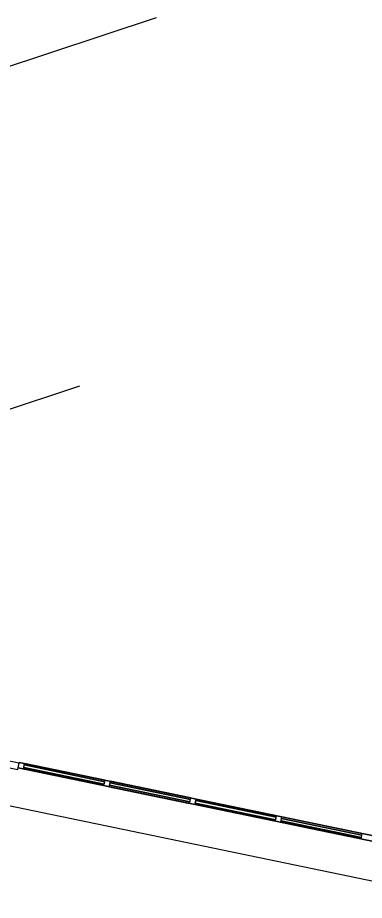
# Model space of a CAD drawing. Extents: x 81065 to 81486, y 452384 to 452681.
# Drawn here: x 81088.75 to 81092.47, y 452532.58 to 452542.06 of the extents above; entities that cross this region are included whole.
import ezdxf

# ---------------------------------------------------------------- set-up
doc = ezdxf.new("R2010")
doc.units = 0
doc.layers.add('B-BH-VH-KANTOPSLUITING-GV', color=7, linetype='Continuous')

msp = doc.modelspace()

# ---------------------------------------------------------------- linework, layer by layer
at = {"layer": 'B-BH-VH-KANTOPSLUITING-GV'}
for p, q in [((81079.8061, 452538.6254), (81090.2341, 452542.0644)), ((81081.5191, 452535.5043), (81089.4121, 452538.1074)), ((81071.9263, 452537.0682), (81103.0639, 452530.6043)), ((81088.7601, 452534.0524), (81088.4681, 452534.1124)), ((81088.7501, 452534.0034), (81088.7621, 452534.0604)), ((81088.7501, 452534.0034), (81088.7621, 452534.0604)), ((81094.3431, 452532.9014), (81088.7621, 452534.0604)), ((81088.7621, 452534.0604), (81094.3431, 452532.9014)), ((81088.4531, 452534.0444), (81088.7461, 452533.9834)), ((81088.7461, 452533.9834), (81088.7601, 452534.0524)), ((81088.7461, 452533.9834), (81088.7461, 452533.9834)), ((81094.3311, 452532.8444), (81088.7501, 452534.0034)), ((81088.7501, 452534.0034), (81094.3311, 452532.8444)), ((81088.8081, 452533.9904), (81088.8201, 452534.0484)), ((81088.8081, 452533.9904), (81088.8201, 452534.0484)), ((81088.8081, 452533.9904), (81088.8201, 452534.0484)), ((81088.8081, 452533.9904), (81088.8201, 452534.0484)), ((81088.8081, 452533.9904), (81088.8201, 452534.0484)), ((81088.8081, 452533.9904), (81088.8201, 452534.0484)), ((81088.8081, 452533.9904), (81088.8201, 452534.0484)), ((81088.8081, 452533.9904), (81088.8201, 452534.0484)), ((81088.8081, 452533.9904), (81088.8201, 452534.0484)), ((81088.8081, 452533.9904), (81088.8201, 452534.0484)), ((81089.6711, 452533.8114), (81088.8081, 452533.9904)), ((81088.8081, 452533.9904), (81089.6711, 452533.8114)), ((81089.6711, 452533.8114), (81088.8081, 452533.9904)), ((81088.8081, 452533.9904), (81089.6711, 452533.8114)), ((81089.6711, 452533.8114), (81088.8081, 452533.9904)), ((81088.8081, 452533.9904), (81089.6711, 452533.8114)), ((81089.6711, 452533.8114), (81088.8081, 452533.9904)), ((81088.8081, 452533.9904), (81089.6711, 452533.8114)), ((81089.6711, 452533.8114), (81088.8081, 452533.9904)), ((81088.8081, 452533.9904), (81089.6711, 452533.8114)), ((81088.8121, 452534.0054), (81088.8171, 452534.0334)), ((81088.8121, 452534.0054), (81088.8171, 452534.0334)), ((81088.8121, 452534.0054), (81088.8171, 452534.0334)), ((81088.8121, 452534.0054), (81088.8171, 452534.0334)), ((81088.8121, 452534.0054), (81088.8171, 452534.0334)), ((81088.8121, 452534.0054), (81088.8171, 452534.0334)), ((81088.8121, 452534.0054), (81088.8171, 452534.0334)), ((81088.8121, 452534.0054), (81088.8171, 452534.0334)), ((81088.8121, 452534.0054), (81088.8171, 452534.0334)), ((81088.8121, 452534.0054), (81088.8171, 452534.0334)), ((81089.6741, 452533.8264), (81088.8121, 452534.0054)), ((81088.8121, 452534.0054), (81089.6741, 452533.8264)), ((81089.6741, 452533.8264), (81088.8121, 452534.0054)), ((81088.8121, 452534.0054), (81089.6741, 452533.8264)), ((81089.6741, 452533.8264), (81088.8121, 452534.0054)), ((81088.8121, 452534.0054), (81089.6741, 452533.8264)), ((81089.6741, 452533.8264), (81088.8121, 452534.0054)), ((81088.8121, 452534.0054), (81089.6741, 452533.8264)), ((81089.6741, 452533.8264), (81088.8121, 452534.0054)), ((81088.8121, 452534.0054), (81089.6741, 452533.8264)), ((81089.6801, 452533.8534), (81088.8171, 452534.0334)), ((81088.8171, 452534.0334), (81089.6801, 452533.8534)), ((81089.6801, 452533.8534), (81088.8171, 452534.0334)), ((81088.8171, 452534.0334), (81089.6801, 452533.8534)), ((81089.6801, 452533.8534), (81088.8171, 452534.0334)), ((81088.8171, 452534.0334), (81089.6801, 452533.8534)), ((81089.6801, 452533.8534), (81088.8171, 452534.0334)), ((81088.8171, 452534.0334), (81089.6801, 452533.8534)), ((81089.6801, 452533.8534), (81088.8171, 452534.0334)), ((81088.8171, 452534.0334), (81089.6801, 452533.8534)), ((81089.6831, 452533.8694), (81088.8201, 452534.0484)), ((81088.8201, 452534.0484), (81089.6831, 452533.8694)), ((81089.6831, 452533.8694), (81088.8201, 452534.0484)), ((81088.8201, 452534.0484), (81089.6831, 452533.8694)), ((81089.6831, 452533.8694), (81088.8201, 452534.0484)), ((81088.8201, 452534.0484), (81089.6831, 452533.8694)), ((81089.6831, 452533.8694), (81088.8201, 452534.0484)), ((81088.8201, 452534.0484), (81089.6831, 452533.8694)), ((81089.6831, 452533.8694), (81088.8201, 452534.0484)), ((81088.8201, 452534.0484), (81089.6831, 452533.8694)), ((81089.6711, 452533.8114), (81089.6831, 452533.8694)), ((81089.6711, 452533.8114), (81089.6831, 452533.8694)), ((81089.6711, 452533.8114), (81089.6831, 452533.8694)), ((81089.6711, 452533.8114), (81089.6831, 452533.8694)), ((81089.6711, 452533.8114), (81089.6831, 452533.8694)), ((81089.6711, 452533.8114), (81089.6831, 452533.8694)), ((81089.6711, 452533.8114), (81089.6831, 452533.8694)), ((81089.6711, 452533.8114), (81089.6831, 452533.8694)), ((81089.6711, 452533.8114), (81089.6831, 452533.8694)), ((81089.6711, 452533.8114), (81089.6831, 452533.8694)), ((81089.6741, 452533.8264), (81089.6801, 452533.8534)), ((81089.6741, 452533.8264), (81089.6801, 452533.8534)), ((81089.6741, 452533.8264), (81089.6801, 452533.8534)), ((81089.6741, 452533.8264), (81089.6801, 452533.8534)), ((81089.6741, 452533.8264), (81089.6801, 452533.8534)), ((81089.6741, 452533.8264), (81089.6801, 452533.8534)), ((81089.6741, 452533.8264), (81089.6801, 452533.8534)), ((81089.6741, 452533.8264), (81089.6801, 452533.8534)), ((81089.6741, 452533.8264), (81089.6801, 452533.8534)), ((81089.6741, 452533.8264), (81089.6801, 452533.8534)), ((81089.7291, 452533.7994), (81089.7411, 452533.8574)), ((81089.7291, 452533.7994), (81089.7411, 452533.8574)), ((81089.7291, 452533.7994), (81089.7411, 452533.8574)), ((81089.7291, 452533.7994), (81089.7411, 452533.8574)), ((81089.7291, 452533.7994), (81089.7411, 452533.8574)), ((81089.7291, 452533.7994), (81089.7411, 452533.8574)), ((81089.7291, 452533.7994), (81089.7411, 452533.8574)), ((81089.7291, 452533.7994), (81089.7411, 452533.8574)), ((81089.7291, 452533.7994), (81089.7411, 452533.8574)), ((81089.7291, 452533.7994), (81089.7411, 452533.8574)), ((81090.5911, 452533.6204), (81089.7291, 452533.7994)), ((81089.7291, 452533.7994), (81090.5911, 452533.6204)), ((81090.5911, 452533.6204), (81089.7291, 452533.7994)), ((81089.7291, 452533.7994), (81090.5911, 452533.6204)), ((81090.5911, 452533.6204), (81089.7291, 452533.7994)), ((81089.7291, 452533.7994), (81090.5911, 452533.6204)), ((81090.5911, 452533.6204), (81089.7291, 452533.7994)), ((81089.7291, 452533.7994), (81090.5911, 452533.6204)), ((81090.5911, 452533.6204), (81089.7291, 452533.7994)), ((81089.7291, 452533.7994), (81090.5911, 452533.6204)), ((81089.7321, 452533.8144), (81089.7381, 452533.8414)), ((81089.7321, 452533.8144), (81089.7381, 452533.8414)), ((81089.7321, 452533.8144), (81089.7381, 452533.8414)), ((81089.7321, 452533.8144), (81089.7381, 452533.8414)), ((81089.7321, 452533.8144), (81089.7381, 452533.8414)), ((81089.7321, 452533.8144), (81089.7381, 452533.8414)), ((81089.7321, 452533.8144), (81089.7381, 452533.8414)), ((81089.7321, 452533.8144), (81089.7381, 452533.8414)), ((81089.7321, 452533.8144), (81089.7381, 452533.8414)), ((81089.7321, 452533.8144), (81089.7381, 452533.8414)), ((81090.5941, 452533.6354), (81089.7321, 452533.8144)), ((81089.7321, 452533.8144), (81090.5941, 452533.6354)), ((81090.5941, 452533.6354), (81089.7321, 452533.8144)), ((81089.7321, 452533.8144), (81090.5941, 452533.6354)), ((81090.5941, 452533.6354), (81089.7321, 452533.8144)), ((81089.7321, 452533.8144), (81090.5941, 452533.6354)), ((81090.5941, 452533.6354), (81089.7321, 452533.8144)), ((81089.7321, 452533.8144), (81090.5941, 452533.6354)), ((81089.7321, 452533.8144), (81090.5941, 452533.6354)), ((81090.5941, 452533.6354), (81089.7321, 452533.8144)), ((81090.6001, 452533.6624), (81089.7381, 452533.8414)), ((81089.7381, 452533.8414), (81090.6001, 452533.6624)), ((81090.6001, 452533.6624), (81089.7381, 452533.8414)), ((81089.7381, 452533.8414), (81090.6001, 452533.6624)), ((81090.6001, 452533.6624), (81089.7381, 452533.8414)), ((81089.7381, 452533.8414), (81090.6001, 452533.6624)), ((81090.6001, 452533.6624), (81089.7381, 452533.8414)), ((81089.7381, 452533.8414), (81090.6001, 452533.6624)), ((81089.7381, 452533.8414), (81090.6001, 452533.6624)), ((81090.6001, 452533.6624), (81089.7381, 452533.8414)), ((81090.6031, 452533.6784), (81089.7411, 452533.8574)), ((81089.7411, 452533.8574), (81090.6031, 452533.6784)), ((81090.6031, 452533.6784), (81089.7411, 452533.8574)), ((81089.7411, 452533.8574), (81090.6031, 452533.6784)), ((81090.6031, 452533.6784), (81089.7411, 452533.8574)), ((81089.7411, 452533.8574), (81090.6031, 452533.6784)), ((81090.6031, 452533.6784), (81089.7411, 452533.8574)), ((81089.7411, 452533.8574), (81090.6031, 452533.6784)), ((81090.6031, 452533.6784), (81089.7411, 452533.8574)), ((81089.7411, 452533.8574), (81090.6031, 452533.6784)), ((81090.5911, 452533.6204), (81090.6031, 452533.6784)), ((81090.5911, 452533.6204), (81090.6031, 452533.6784)), ((81090.5911, 452533.6204), (81090.6031, 452533.6784)), ((81090.5911, 452533.6204), (81090.6031, 452533.6784)), ((81090.5911, 452533.6204), (81090.6031, 452533.6784)), ((81090.5911, 452533.6204), (81090.6031, 452533.6784)), ((81090.5911, 452533.6204), (81090.6031, 452533.6784)), ((81090.5911, 452533.6204), (81090.6031, 452533.6784)), ((81090.5911, 452533.6204), (81090.6031, 452533.6784)), ((81090.5911, 452533.6204), (81090.6031, 452533.6784)), ((81090.5941, 452533.6354), (81090.6001, 452533.6624)), ((81090.5941, 452533.6354), (81090.6001, 452533.6624)), ((81090.5941, 452533.6354), (81090.6001, 452533.6624)), ((81090.5941, 452533.6354), (81090.6001, 452533.6624)), ((81090.5941, 452533.6354), (81090.6001, 452533.6624)), ((81090.5941, 452533.6354), (81090.6001, 452533.6624)), ((81090.5941, 452533.6354), (81090.6001, 452533.6624)), ((81090.5941, 452533.6354), (81090.6001, 452533.6624)), ((81090.5941, 452533.6354), (81090.6001, 452533.6624)), ((81090.5941, 452533.6354), (81090.6001, 452533.6624)), ((81090.6491, 452533.6084), (81090.6611, 452533.6664)), ((81090.6491, 452533.6084), (81090.6611, 452533.6664)), ((81090.6491, 452533.6084), (81090.6611, 452533.6664)), ((81090.6491, 452533.6084), (81090.6611, 452533.6664)), ((81090.6491, 452533.6084), (81090.6611, 452533.6664)), ((81090.6491, 452533.6084), (81090.6611, 452533.6664)), ((81090.6491, 452533.6084), (81090.6611, 452533.6664)), ((81090.6491, 452533.6084), (81090.6611, 452533.6664)), ((81090.6491, 452533.6084), (81090.6611, 452533.6664)), ((81090.6491, 452533.6084), (81090.6611, 452533.6664)), ((81091.5121, 452533.4294), (81090.6491, 452533.6084)), ((81090.6491, 452533.6084), (81091.5121, 452533.4294)), ((81091.5121, 452533.4294), (81090.6491, 452533.6084)), ((81090.6491, 452533.6084), (81091.5121, 452533.4294)), ((81091.5121, 452533.4294), (81090.6491, 452533.6084)), ((81090.6491, 452533.6084), (81091.5121, 452533.4294)), ((81091.5121, 452533.4294), (81090.6491, 452533.6084)), ((81090.6491, 452533.6084), (81091.5121, 452533.4294)), ((81091.5121, 452533.4294), (81090.6491, 452533.6084)), ((81090.6491, 452533.6084), (81091.5121, 452533.4294)), ((81090.6521, 452533.6234), (81090.6581, 452533.6504)), ((81090.6521, 452533.6234), (81090.6581, 452533.6504)), ((81090.6521, 452533.6234), (81090.6581, 452533.6504)), ((81090.6521, 452533.6234), (81090.6581, 452533.6504)), ((81090.6521, 452533.6234), (81090.6581, 452533.6504)), ((81090.6521, 452533.6234), (81090.6581, 452533.6504)), ((81090.6521, 452533.6234), (81090.6581, 452533.6504)), ((81090.6521, 452533.6234), (81090.6581, 452533.6504)), ((81090.6521, 452533.6234), (81090.6581, 452533.6504)), ((81090.6521, 452533.6234), (81090.6581, 452533.6504)), ((81091.5151, 452533.4444), (81090.6521, 452533.6234)), ((81090.6521, 452533.6234), (81091.5151, 452533.4444)), ((81091.5151, 452533.4444), (81090.6521, 452533.6234)), ((81090.6521, 452533.6234), (81091.5151, 452533.4444)), ((81090.6521, 452533.6234), (81091.5151, 452533.4444)), ((81091.5151, 452533.4444), (81090.6521, 452533.6234)), ((81090.6521, 452533.6234), (81091.5151, 452533.4444)), ((81091.5151, 452533.4444), (81090.6521, 452533.6234)), ((81091.5151, 452533.4444), (81090.6521, 452533.6234)), ((81090.6521, 452533.6234), (81091.5151, 452533.4444)), ((81091.5211, 452533.4714), (81090.6581, 452533.6504)), ((81090.6581, 452533.6504), (81091.5211, 452533.4714)), ((81091.5211, 452533.4714), (81090.6581, 452533.6504)), ((81090.6581, 452533.6504), (81091.5211, 452533.4714)), ((81090.6581, 452533.6504), (81091.5211, 452533.4714)), ((81091.5211, 452533.4714), (81090.6581, 452533.6504)), ((81090.6581, 452533.6504), (81091.5211, 452533.4714)), ((81091.5211, 452533.4714), (81090.6581, 452533.6504)), ((81091.5211, 452533.4714), (81090.6581, 452533.6504)), ((81090.6581, 452533.6504), (81091.5211, 452533.4714)), ((81091.5241, 452533.4874), (81090.6611, 452533.6664)), ((81090.6611, 452533.6664), (81091.5241, 452533.4874)), ((81091.5241, 452533.4874), (81090.6611, 452533.6664)), ((81090.6611, 452533.6664), (81091.5241, 452533.4874)), ((81091.5241, 452533.4874), (81090.6611, 452533.6664)), ((81090.6611, 452533.6664), (81091.5241, 452533.4874)), ((81091.5241, 452533.4874), (81090.6611, 452533.6664)), ((81090.6611, 452533.6664), (81091.5241, 452533.4874)), ((81091.5241, 452533.4874), (81090.6611, 452533.6664)), ((81090.6611, 452533.6664), (81091.5241, 452533.4874)), ((81091.5121, 452533.4294), (81091.5241, 452533.4874)), ((81091.5121, 452533.4294), (81091.5241, 452533.4874)), ((81091.5121, 452533.4294), (81091.5241, 452533.4874)), ((81091.5121, 452533.4294), (81091.5241, 452533.4874)), ((81091.5121, 452533.4294), (81091.5241, 452533.4874)), ((81091.5121, 452533.4294), (81091.5241, 452533.4874)), ((81091.5121, 452533.4294), (81091.5241, 452533.4874)), ((81091.5121, 452533.4294), (81091.5241, 452533.4874)), ((81091.5121, 452533.4294), (81091.5241, 452533.4874)), ((81091.5121, 452533.4294), (81091.5241, 452533.4874)), ((81091.5151, 452533.4444), (81091.5211, 452533.4714)), ((81091.5151, 452533.4444), (81091.5211, 452533.4714)), ((81091.5151, 452533.4444), (81091.5211, 452533.4714)), ((81091.5151, 452533.4444), (81091.5211, 452533.4714)), ((81091.5151, 452533.4444), (81091.5211, 452533.4714)), ((81091.5151, 452533.4444), (81091.5211, 452533.4714)), ((81091.5151, 452533.4444), (81091.5211, 452533.4714)), ((81091.5151, 452533.4444), (81091.5211, 452533.4714)), ((81091.5151, 452533.4444), (81091.5211, 452533.4714)), ((81091.5151, 452533.4444), (81091.5211, 452533.4714)), ((81091.5701, 452533.4174), (81091.5821, 452533.4754)), ((81091.5701, 452533.4174), (81091.5821, 452533.4754)), ((81091.5701, 452533.4174), (81091.5821, 452533.4754)), ((81091.5701, 452533.4174), (81091.5821, 452533.4754)), ((81091.5701, 452533.4174), (81091.5821, 452533.4754)), ((81091.5701, 452533.4174), (81091.5821, 452533.4754)), ((81091.5701, 452533.4174), (81091.5821, 452533.4754)), ((81091.5701, 452533.4174), (81091.5821, 452533.4754)), ((81091.5701, 452533.4174), (81091.5821, 452533.4754)), ((81091.5701, 452533.4174), (81091.5821, 452533.4754)), ((81092.4321, 452533.2384), (81091.5701, 452533.4174)), ((81091.5701, 452533.4174), (81092.4321, 452533.2384)), ((81092.4321, 452533.2384), (81091.5701, 452533.4174)), ((81091.5701, 452533.4174), (81092.4321, 452533.2384)), ((81092.4321, 452533.2384), (81091.5701, 452533.4174)), ((81091.5701, 452533.4174), (81092.4321, 452533.2384)), ((81092.4321, 452533.2384), (81091.5701, 452533.4174)), ((81091.5701, 452533.4174), (81092.4321, 452533.2384)), ((81092.4321, 452533.2384), (81091.5701, 452533.4174)), ((81091.5701, 452533.4174), (81092.4321, 452533.2384)), ((81091.5731, 452533.4324), (81091.5781, 452533.4594)), ((81091.5731, 452533.4324), (81091.5781, 452533.4594)), ((81091.5731, 452533.4324), (81091.5781, 452533.4594)), ((81091.5731, 452533.4324), (81091.5781, 452533.4594)), ((81091.5731, 452533.4324), (81091.5781, 452533.4594)), ((81091.5731, 452533.4324), (81091.5781, 452533.4594)), ((81091.5731, 452533.4324), (81091.5781, 452533.4594)), ((81091.5731, 452533.4324), (81091.5781, 452533.4594)), ((81091.5731, 452533.4324), (81091.5781, 452533.4594)), ((81091.5731, 452533.4324), (81091.5781, 452533.4594)), ((81091.5731, 452533.4324), (81092.4351, 452533.2534)), ((81092.4351, 452533.2534), (81091.5731, 452533.4324)), ((81092.4351, 452533.2534), (81091.5731, 452533.4324)), ((81091.5731, 452533.4324), (81092.4351, 452533.2534)), ((81091.5731, 452533.4324), (81092.4351, 452533.2534)), ((81092.4351, 452533.2534), (81091.5731, 452533.4324)), ((81092.4351, 452533.2534), (81091.5731, 452533.4324)), ((81091.5731, 452533.4324), (81092.4351, 452533.2534)), ((81092.4351, 452533.2534), (81091.5731, 452533.4324)), ((81091.5731, 452533.4324), (81092.4351, 452533.2534)), ((81091.5781, 452533.4594), (81092.4411, 452533.2804)), ((81092.4411, 452533.2804), (81091.5781, 452533.4594)), ((81092.4411, 452533.2804), (81091.5781, 452533.4594)), ((81091.5781, 452533.4594), (81092.4411, 452533.2804)), ((81091.5781, 452533.4594), (81092.4411, 452533.2804)), ((81092.4411, 452533.2804), (81091.5781, 452533.4594)), ((81092.4411, 452533.2804), (81091.5781, 452533.4594)), ((81091.5781, 452533.4594), (81092.4411, 452533.2804)), ((81092.4411, 452533.2804), (81091.5781, 452533.4594)), ((81091.5781, 452533.4594), (81092.4411, 452533.2804)), ((81092.4441, 452533.2964), (81091.5821, 452533.4754)), ((81091.5821, 452533.4754), (81092.4441, 452533.2964)), ((81092.4441, 452533.2964), (81091.5821, 452533.4754)), ((81091.5821, 452533.4754), (81092.4441, 452533.2964)), ((81092.4441, 452533.2964), (81091.5821, 452533.4754)), ((81091.5821, 452533.4754), (81092.4441, 452533.2964)), ((81092.4441, 452533.2964), (81091.5821, 452533.4754)), ((81091.5821, 452533.4754), (81092.4441, 452533.2964)), ((81092.4441, 452533.2964), (81091.5821, 452533.4754)), ((81091.5821, 452533.4754), (81092.4441, 452533.2964)), ((81092.4321, 452533.2384), (81092.4441, 452533.2964)), ((81092.4321, 452533.2384), (81092.4441, 452533.2964)), ((81092.4321, 452533.2384), (81092.4441, 452533.2964)), ((81092.4321, 452533.2384), (81092.4441, 452533.2964)), ((81092.4321, 452533.2384), (81092.4441, 452533.2964)), ((81092.4321, 452533.2384), (81092.4441, 452533.2964)), ((81092.4321, 452533.2384), (81092.4441, 452533.2964)), ((81092.4321, 452533.2384), (81092.4441, 452533.2964)), ((81092.4321, 452533.2384), (81092.4441, 452533.2964)), ((81092.4321, 452533.2384), (81092.4441, 452533.2964)), ((81092.4351, 452533.2534), (81092.4411, 452533.2804)), ((81092.4351, 452533.2534), (81092.4411, 452533.2804)), ((81092.4351, 452533.2534), (81092.4411, 452533.2804)), ((81092.4351, 452533.2534), (81092.4411, 452533.2804)), ((81092.4351, 452533.2534), (81092.4411, 452533.2804)), ((81092.4351, 452533.2534), (81092.4411, 452533.2804)), ((81092.4351, 452533.2534), (81092.4411, 452533.2804)), ((81092.4351, 452533.2534), (81092.4411, 452533.2804)), ((81092.4351, 452533.2534), (81092.4411, 452533.2804)), ((81092.4351, 452533.2534), (81092.4411, 452533.2804))]:
    msp.add_line(p, q, dxfattribs=at)

doc.saveas('drawing.dxf')
